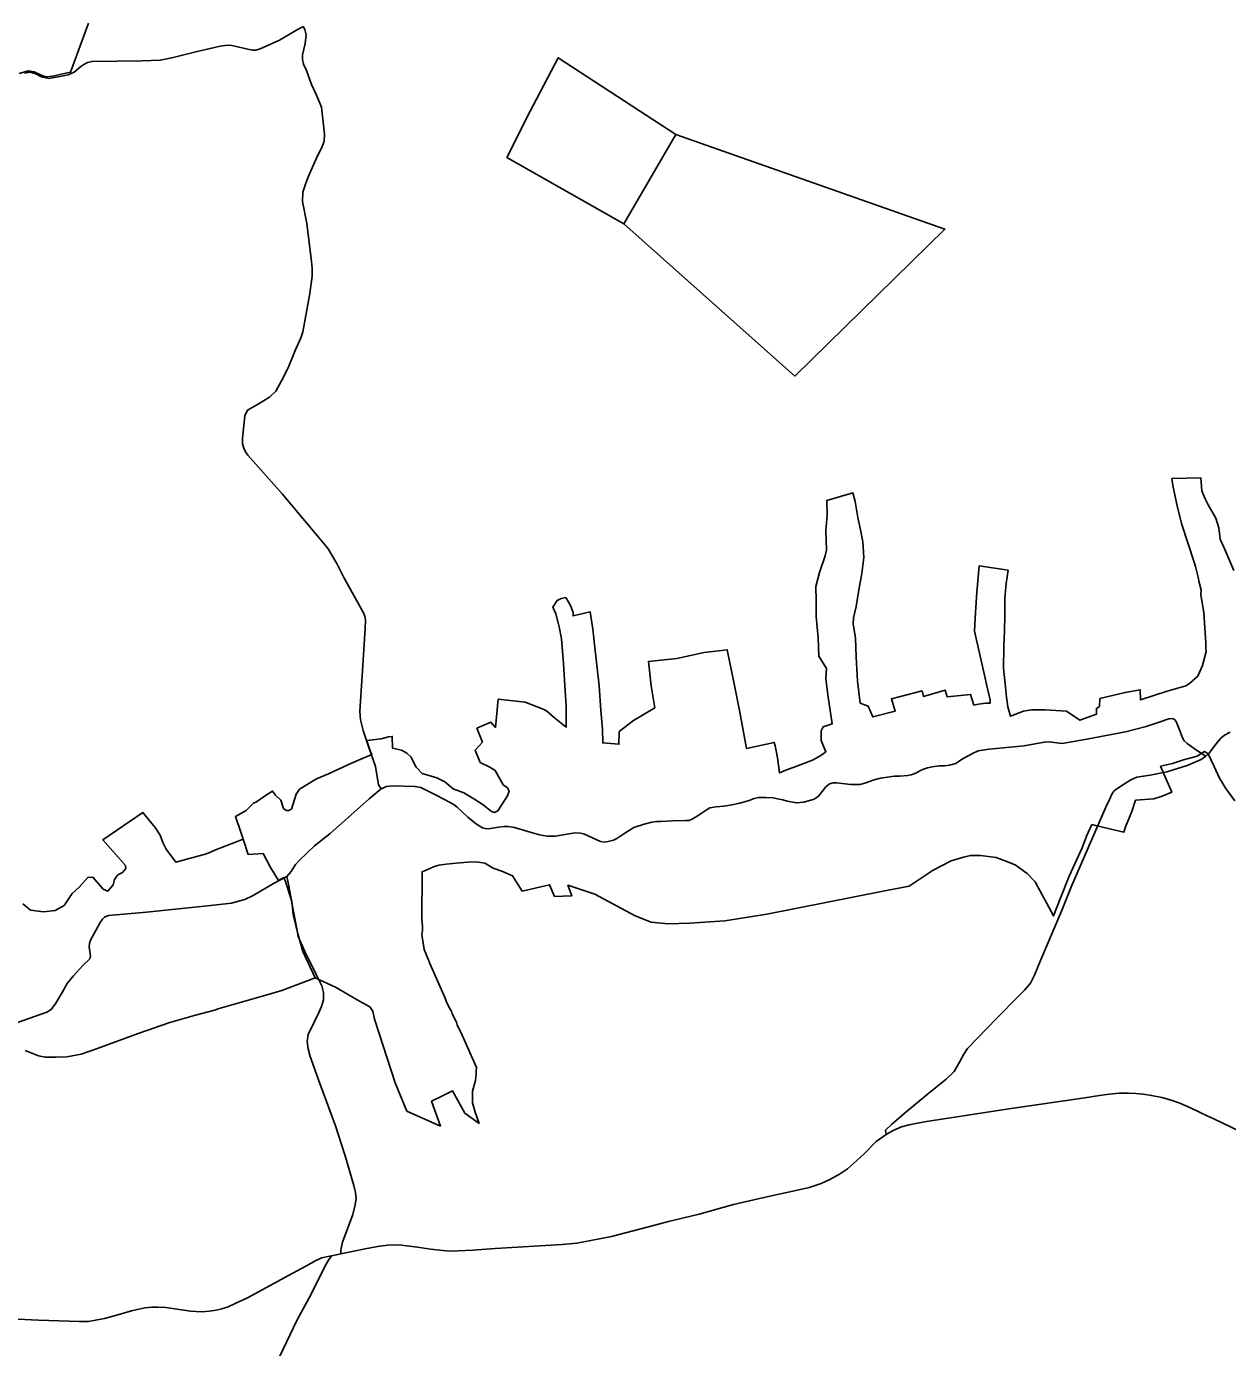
# Model space of a CAD drawing. Extents: x -789162 to -606354, y -1062736 to -945481.
# Drawn here: x -681981 to -677556, y -957594 to -952726 of the extents above; entities that cross this region are included whole.
import ezdxf

# ---------------------------------------------------------------- set-up
doc = ezdxf.new("R2010")
doc.units = 0
for name, color, linetype in [('_SIRSI VZTAHY_OP vodnich zdroju II stupne', 7, 'Continuous'), ('_SIRSI VZTAHY_SILNICE II TRIDY_STAV', 7, 'Continuous'), ('_SIRSI VZTAHY_SILNICE III TRIDY_STAV', 7, 'Continuous')]:
    doc.layers.add(name, color=color, linetype=linetype)

msp = doc.modelspace()

# ---------------------------------------------------------------- linework, layer by layer
at = {"layer": '_SIRSI VZTAHY_OP vodnich zdroju II stupne'}
for points in [[(-681752.4, -952714.1), (-681818.9, -952894.8), (-681846.7, -952900.4), (-681883.2, -952909.2), (-681909.8, -952911.5), (-681928.7, -952904.8), (-681952, -952893.7), (-681974.1, -952889.3), (-682007.4, -952899.3)], [(-677529, -955579.9), (-677562, -955534.6), (-677586, -955495.7), (-677605.5, -955452.8), (-677628, -955406.7), (-677640.7, -955397.7), (-677667.7, -955414.7), (-677718.4, -955428.3), (-677759, -955441.8), (-677802.9, -955451.9), (-677761.6, -955548.1), (-677796.3, -955562.6), (-677828.1, -955572), (-677894.6, -955577.7), (-677909, -955618.5), (-677932, -955675.4), (-677937.8, -955695.6), (-678037.1, -955672.1), (-678055.9, -955666.8), (-678076.2, -955709.7), (-678092, -955752.7), (-678139.3, -955856.7), (-678172.7, -955940.3), (-678196.8, -956003.6), (-678264.4, -955878.5), (-678294.4, -955846.9), (-678338.1, -955815.2), (-678372.6, -955801.6), (-678408.6, -955788.1), (-678465.7, -955780.6), (-678503.3, -955780.6), (-678528.9, -955786.6), (-678573.9, -955800.1), (-678640.1, -955834.8), (-678728.7, -955893.6), (-678818.9, -955911.7), (-679253.8, -955997.1), (-679408.1, -956021.2), (-679536.3, -956030.3), (-679616.4, -956032.3), (-679679.6, -956026.3), (-679738.6, -956003.1), (-679886.9, -955923.8), (-679986.1, -955890.6), (-679971.5, -955929.4), (-680034.9, -955931.9), (-680053.8, -955888.7), (-680154.4, -955912.1), (-680190.1, -955856.3), (-680230, -955838.5), (-680262, -955827.6), (-680292, -955809.1), (-680315, -955805.1), (-680340, -955804.7), (-680398, -955808.7), (-680434, -955813.2), (-680461, -955816.6), (-680478, -955821.5), (-680523, -955840.9), (-680524, -956017), (-680522, -956043.1), (-680522, -956057.1), (-680524, -956072.6), (-680515, -956127.9), (-680498, -956168.9), (-680495, -956179), (-680438, -956306.2), (-680435, -956317.7), (-680421, -956346.5), (-680415, -956354.5), (-680413, -956364.7), (-680397, -956395), (-680394, -956404.8), (-680376, -956443.1), (-680323, -956562.8), (-680324, -956573.2), (-680324, -956585.3), (-680326, -956610.6), (-680338, -956649.6), (-680337, -956692.5), (-680330, -956718.3), (-680328, -956726.6), (-680313, -956768.4), (-680366, -956730.5), (-680411, -956648.7), (-680455, -956670.3), (-680488, -956686.4), (-680456, -956777.9), (-680579.1, -956723.1), (-680623, -956618.5), (-680698.2, -956384.4), (-680704.1, -956354.1), (-680715.9, -956339), (-680762.4, -956312.3), (-680841.7, -956266.8), (-680917, -956232.1), (-680962, -956134.6), (-680971, -956103.5), (-680982, -956064.9), (-680998, -955999), (-681003, -955950.3), (-681026, -955877.1), (-681032, -955862.1), (-681051.7, -955873.6), (-681082.8, -955822.6), (-681108.9, -955773.3), (-681164.4, -955777.1), (-681182.7, -955721.4), (-681191.1, -955695.6), (-681210.1, -955636.8), (-681171.1, -955614.6), (-681144, -955588.5), (-681133, -955583.4), (-681097, -955557.7), (-681074.1, -955543.9), (-681063.1, -955558.1), (-681044, -955576.8), (-681033.4, -955607.8), (-681023.4, -955614.8), (-681013.7, -955614.8), (-681004.6, -955609.8), (-680987, -955555.6), (-680975, -955536.8), (-680912, -955498.1), (-680868, -955480.4), (-680797, -955446.7), (-680758, -955429.4), (-680709, -955409.1), (-680714, -955394.8), (-680721, -955376.5), (-680724, -955365.7), (-680727.1, -955357.7), (-680674, -955351.5), (-680647, -955343.9), (-680633, -955342.5), (-680632, -955385.8), (-680599, -955392.5), (-680579, -955403.7), (-680563, -955418.2), (-680559, -955429.7), (-680545.1, -955456.1), (-680522.5, -955478.3), (-680469.4, -955494.7), (-680439.2, -955509.7), (-680408.2, -955535.2), (-680369, -955550.1), (-680333.1, -955572.5), (-680298.6, -955594.8), (-680268, -955618.3), (-680256.6, -955622.8), (-680244.4, -955616.2), (-680209.1, -955560.9), (-680201.9, -955543.8), (-680208.8, -955531.8), (-680224.6, -955520.4), (-680254, -955467.4), (-680274, -955455.4), (-680309, -955438.3), (-680328, -955392.7), (-680301, -955363.2), (-680321, -955312.3), (-680270, -955290.2), (-680253, -955308.9), (-680242.6, -955205.1), (-680143.8, -955215.8), (-680077, -955241.7), (-680065, -955248.5), (-680036, -955274.3), (-679992, -955308.1), (-679993.1, -955228.9), (-679997.9, -955156.4), (-680002.4, -955074.1), (-680010, -954982.7), (-680018, -954937.9), (-680021, -954928.3), (-680031, -954891), (-680041, -954865.9), (-680026, -954841.9), (-680011, -954834.5), (-679994, -954830.8), (-679976, -954860.1), (-679967, -954885), (-679967.2, -954897.9), (-679903.7, -954883.4), (-679893.9, -954946.6), (-679888.4, -955003.2), (-679879.8, -955079.3), (-679871.2, -955155.5), (-679864.7, -955247.3), (-679859.2, -955315.8), (-679857.5, -955366.2), (-679798.4, -955370.9), (-679797.2, -955324.3), (-679743.9, -955283.5), (-679665.8, -955236.3), (-679679.3, -955155.6), (-679689.6, -955066.5), (-679585.3, -955054.9), (-679484.2, -955032.6), (-679398.9, -955022.7), (-679375.6, -955136.6), (-679353.2, -955252.8), (-679328.3, -955386.3), (-679226.7, -955364.6), (-679223, -955377.1), (-679219, -955394.8), (-679214, -955421.6), (-679206, -955476.6), (-679183, -955466.4), (-679146, -955453.4), (-679085, -955429.2), (-679054, -955412.5), (-679036.2, -955399.6), (-679052.7, -955356.7), (-679052.5, -955321.4), (-679046.1, -955306.7), (-679012.1, -955295.7), (-679028.5, -955188.9), (-679035.3, -955128.2), (-679033.7, -955092.5), (-679062.3, -955045.9), (-679064.4, -954979.3), (-679071, -954900.2), (-679071.2, -954842.3), (-679072.4, -954789.2), (-679059.2, -954737.9), (-679038.2, -954676.7), (-679033.4, -954654.5), (-679036.5, -954584.4), (-679031.4, -954525.8), (-679031.7, -954472.5), (-678936.4, -954444.9), (-678927.4, -954476.5), (-678918.1, -954535.5), (-678908.7, -954580.9), (-678899.2, -954625.6), (-678896.2, -954683.4), (-678903.2, -954741.6), (-678914.8, -954801.9), (-678924.3, -954863.6), (-678934.4, -954905.8), (-678935.5, -954927.1), (-678926, -954979.6), (-678924.5, -955050.3), (-678919, -955139.1), (-678909, -955219.1), (-678879.9, -955230.5), (-678862.4, -955270.5), (-678780.2, -955248.6), (-678794.1, -955204.1), (-678681.5, -955174.4), (-678676.7, -955195.2), (-678596.1, -955172), (-678588.9, -955196), (-678503.1, -955187.7), (-678490.6, -955226.8), (-678474, -955223.4), (-678448, -955220.1), (-678431, -955220.1), (-678431, -955208), (-678443, -955155.3), (-678452, -955116), (-678467, -955046.1), (-678488.2, -954954.2), (-678484.2, -954885.6), (-678480.1, -954810.7), (-678470.6, -954714.1), (-678364.7, -954730.2), (-678371.5, -954779.2), (-678376, -954832.4), (-678376.2, -954897.6), (-678377.9, -954952.4), (-678379.6, -955012.6), (-678381.9, -955090.1), (-678374.7, -955147.9), (-678370.1, -955197), (-678365.1, -955232.6), (-678355.4, -955267.7), (-678307.2, -955248.6), (-678278.1, -955244.7), (-678228.2, -955244.6), (-678149.7, -955249.1), (-678099.7, -955282.6), (-678038.3, -955259.8), (-678039.3, -955238.8), (-678028.2, -955231.6), (-678026, -955203), (-677933.6, -955180), (-677877.8, -955170.8), (-677876.9, -955206.8), (-677779, -955175.9), (-677710, -955156.1), (-677695.9, -955147.8), (-677665.7, -955119.9), (-677648.3, -955080.5), (-677634.9, -955029.9), (-677636, -955017.4), (-677636, -954997.2), (-677643, -954886.6), (-677654, -954818.8), (-677653, -954803.5), (-677662, -954769.6), (-677664, -954755.1), (-677674, -954715.8), (-677679, -954699.6), (-677724, -954561.9), (-677740, -954498.4), (-677757, -954417.5), (-677761, -954391.9), (-677655, -954389.2), (-677651, -954437.7), (-677639, -954466.5), (-677627, -954488.6), (-677599, -954537.9), (-677588, -954574), (-677583, -954615.3), (-677570, -954645.3), (-677533, -954730.6)], [(-681994.2, -955959.3), (-681965.9, -955982.8), (-681917.6, -955988.8), (-681875, -955983.1), (-681842.1, -955965.7), (-681811.9, -955921.6), (-681786.4, -955898.1), (-681754.7, -955861.6), (-681736.1, -955860.8), (-681697.6, -955905.1), (-681680.6, -955912), (-681661.4, -955889.3), (-681656.8, -955869.7), (-681644.4, -955852.4), (-681627.3, -955843.7), (-681614.9, -955828.9), (-681616.4, -955817.6), (-681699.7, -955723.5), (-681552, -955622.8), (-681519, -955663.2), (-681506, -955677.6), (-681488, -955706.6), (-681478, -955733.5), (-681466, -955757.6), (-681430, -955805.9), (-681318, -955774.9), (-681281, -955759.3), (-681211, -955732.4), (-681182.7, -955721.4), (-681164.4, -955777.1), (-681108.9, -955773.3), (-681082.8, -955822.6), (-681051.7, -955873.6), (-681032, -955862.1), (-681026, -955877.1), (-681003, -955950.3), (-680998, -955999), (-680982, -956064.9), (-680971, -956103.5), (-680962, -956134.6), (-680917, -956232.1), (-681040, -956279), (-681090, -956293.2), (-681271, -956344.4), (-681288, -956351.5), (-681357.6, -956369.5), (-681452.6, -956396.8), (-681569, -956436.8), (-681722.6, -956493.1), (-681778.8, -956513.6), (-681832.1, -956522.9), (-681871.3, -956524.6), (-681912.2, -956524.6), (-681936.6, -956518.7), (-681985.6, -956499.1)]]:
    msp.add_lwpolyline(points, dxfattribs=at)
for points in [[(-680125.1, -953038.7), (-680100.8, -952991.8), (-680021.6, -952841.3), (-679588, -953124.5), (-679780.5, -953452.9), (-680210.9, -953208.6)], [(-679780.5, -953452.9), (-679588, -953124.5), (-678597.4, -953473.4), (-679149.5, -954014.6)]]:
    msp.add_lwpolyline(points, close=True, dxfattribs=at)
at = {"layer": '_SIRSI VZTAHY_SILNICE II TRIDY_STAV'}
for points in [[(-677438.7, -956832.9), (-677606.9, -956751.8), (-677628.7, -956741.9), (-677689.8, -956712), (-677732.4, -956693.5), (-677766.8, -956681.6), (-677798.7, -956672.3), (-677835.9, -956665.2), (-677867.1, -956660.4), (-677894.3, -956657.5), (-677920.8, -956656.2), (-677955.2, -956656.7), (-677992.2, -956660.7), (-678027.4, -956666), (-678081.9, -956673.6), (-678362.3, -956714.6), (-678512.8, -956737.7), (-678592.9, -956750.6), (-678665.3, -956761.8), (-678698.4, -956767), (-678729.4, -956772.9), (-678757.2, -956780.7), (-678788.4, -956794), (-678814, -956809.1)], [(-680823.1, -957248.8), (-680774.1, -957239.1), (-680738.6, -957231.9), (-680707.1, -957225.6), (-680679.1, -957220), (-680650, -957217.4), (-680625.1, -957216.3), (-680599.5, -957217.2), (-680540.2, -957224.8), (-680491.8, -957232.2), (-680447, -957236.7), (-680419.3, -957238.5), (-680391.8, -957238), (-680335.9, -957235.1), (-680254.4, -957229.5), (-680171.9, -957224.2), (-680007.2, -957214.7), (-679953.8, -957209.2), (-679901.9, -957200.3), (-679825.1, -957184.8), (-679665.5, -957142.8), (-679615.8, -957129.5), (-679503, -957102.3), (-679375.7, -957067.6), (-679241.9, -957036.7), (-679157.5, -957018.4), (-679097.1, -957004.6), (-679053.2, -956989.3), (-679021.5, -956974.5), (-678986, -956954.9), (-678956.6, -956935.3), (-678933.4, -956916.3), (-678894.7, -956880.3), (-678850.7, -956834.9), (-678814, -956809.1)], [(-682089.8, -957485.7), (-681936.4, -957493), (-681824, -957497), (-681786.4, -957498.4), (-681752, -957497.6), (-681726, -957493.9), (-681693.6, -957487), (-681660.9, -957479), (-681594, -957459.3), (-681566.2, -957453.1), (-681543.2, -957448.1), (-681519.1, -957445.4), (-681496.6, -957445.2), (-681467.8, -957446.2), (-681376.8, -957459.9), (-681355.3, -957461.9), (-681332.9, -957462.1), (-681307.7, -957460), (-681282.3, -957456.3), (-681260.4, -957451.3), (-681238.1, -957443.6), (-681209.5, -957430.6), (-681166.8, -957411), (-681015.2, -957328.4), (-680951.3, -957293.9), (-680912.4, -957272.2), (-680892.5, -957264.2), (-680870.4, -957258.6), (-680857.4, -957256)], [(-680857.4, -957256), (-680823.1, -957248.8)]]:
    msp.add_lwpolyline(points, dxfattribs=at)
at = {"layer": '_SIRSI VZTAHY_SILNICE III TRIDY_STAV'}
for points in [[(-681987.6, -952898.1), (-681967.4, -952894.9), (-681946.1, -952901.1), (-681925, -952912), (-681897.7, -952917.6), (-681851.1, -952909.4), (-681827, -952903.8), (-681804.6, -952895.1), (-681779.9, -952873.9), (-681769.8, -952866.5), (-681756.1, -952859.1), (-681738.7, -952854.6), (-681554.3, -952852.7), (-681487.7, -952850.3), (-681444.7, -952841.6), (-681356.8, -952819.6), (-681267.1, -952799), (-681250, -952796.4), (-681228.5, -952795.6), (-681196.6, -952802.7), (-681159.8, -952811.2), (-681148.6, -952812.9), (-681135.4, -952813.3), (-681119.5, -952808.6), (-681048.6, -952776.5), (-680988.7, -952741.3), (-680961, -952725.9)], [(-680674.1, -955535.4), (-680684.1, -955520.8), (-680695.1, -955452.6), (-680721.2, -955378.8), (-680740.9, -955319.9), (-680749.8, -955281.3), (-680752.8, -955249.1), (-680744.4, -955118.6), (-680732.5, -954944.3), (-680731.5, -954913.1), (-680734.4, -954899.3), (-680739.1, -954887.4), (-680811.9, -954756.4), (-680837.8, -954704.8), (-680857.2, -954671.5), (-680869.6, -954651.4), (-680884.9, -954631), (-681039.2, -954448.9), (-681165.4, -954305.6), (-681173.9, -954293.6), (-681180.2, -954280.2), (-681184.7, -954263.8), (-681184.7, -954243.6), (-681176.4, -954160.3), (-681166.3, -954140.1), (-681130, -954119.3), (-681084.8, -954091.9), (-681062.2, -954070.5), (-681041.3, -954032.4), (-681016.3, -953983.6), (-680990.4, -953920.2), (-680969.6, -953873.5), (-680962.5, -953851.8), (-680956.8, -953817.6), (-680937.3, -953710), (-680928.3, -953645.7), (-680928.1, -953616.9), (-680930.2, -953592.3), (-680947.9, -953452.7), (-680964.1, -953371.4), (-680962.5, -953336.7), (-680952.4, -953307.7), (-680941.4, -953277.4), (-680913.4, -953213.7), (-680890.8, -953168.5), (-680883.7, -953148.3), (-680883.1, -953123.4), (-680894.4, -953023.4), (-680912.7, -952979.8), (-680930.8, -952939.6), (-680949.6, -952888.9), (-680960.1, -952864.9), (-680963.8, -952847.5), (-680963.3, -952831.1), (-680953.9, -952788.9), (-680950.9, -952757.1), (-680955.3, -952737.3), (-680961, -952725.9)], [(-680674.1, -955535.4), (-680653.9, -955526.7), (-680632.6, -955524.5), (-680549.8, -955526.4), (-680528.1, -955530.6), (-680470.9, -955558.2), (-680419.7, -955586.2), (-680405.7, -955594.2), (-680393.7, -955602.6), (-680354.6, -955640.1), (-680322.9, -955665.1), (-680300.9, -955679.1), (-680285.7, -955682.8), (-680270.8, -955681.2), (-680242.3, -955676.8), (-680221.2, -955674.2), (-680206.6, -955673.8), (-680182.7, -955677.5), (-680125.1, -955694.9), (-680090.5, -955705), (-680063.3, -955710), (-680032.8, -955709.7), (-679959.4, -955697.6), (-679939.9, -955698.2), (-679924.9, -955702.6), (-679865.6, -955729.7), (-679852.1, -955731.6), (-679837.8, -955729.4), (-679818.7, -955724.2), (-679805.4, -955718.4), (-679779.9, -955700.8), (-679743.1, -955677.4), (-679705.1, -955665), (-679676.6, -955658.6), (-679660.3, -955655.9), (-679644, -955655.6), (-679600.9, -955653.5), (-679552.3, -955652.6), (-679540.9, -955651.9), (-679528.5, -955647.3), (-679509.8, -955635.9), (-679491.5, -955623.2), (-679473.4, -955611.3), (-679463.4, -955605.9), (-679455.7, -955604.3), (-679440.6, -955601.1), (-679411.9, -955598.9), (-679388.9, -955595.6), (-679352.7, -955588.4), (-679318.6, -955577.9), (-679300.2, -955571), (-679283.1, -955567.2), (-679257.3, -955567.4), (-679230.1, -955568.8), (-679213.6, -955572.5), (-679194.1, -955576.5), (-679178.5, -955581.1), (-679144.1, -955587.2), (-679117.1, -955585.1), (-679079, -955574), (-679062.9, -955561.8), (-679035.6, -955527.4), (-679022.7, -955517.5), (-679008.8, -955513.5), (-678995.3, -955512.9), (-678945.6, -955519.3), (-678910.8, -955519.2), (-678892.5, -955514.9), (-678858.4, -955502.5), (-678834.3, -955496.3), (-678782.8, -955489.1), (-678762.9, -955488.1), (-678734.8, -955486.6), (-678721.5, -955484), (-678704.4, -955477.1), (-678687.1, -955468.3), (-678675.7, -955463), (-678661.8, -955458.5), (-678644.7, -955454.7), (-678617.9, -955450.6), (-678598.9, -955450.1), (-678580.5, -955448), (-678556.9, -955441.4), (-678536.1, -955427.6), (-678512.1, -955414.3), (-678495.7, -955404.8), (-678474.9, -955395.9), (-678434.8, -955389.6), (-678305.6, -955377.1), (-678271.7, -955371.2), (-678230.9, -955363.1), (-678213.3, -955362.1), (-678165.4, -955368.7), (-678074.3, -955352.5), (-677931.6, -955325.3), (-677855.4, -955305.1), (-677811.7, -955290.7), (-677772, -955276.9), (-677761.4, -955275.8), (-677752.6, -955278.7), (-677745.1, -955287), (-677732.7, -955317.4), (-677722.1, -955347.4), (-677715.4, -955358.8), (-677705, -955367.7), (-677671, -955392.4), (-677652.9, -955404.4), (-677635.7, -955414.6)], [(-677635.7, -955414.6), (-677625.3, -955405.4), (-677598.3, -955370.1), (-677580.5, -955348.9), (-677567.4, -955337.8), (-677545.8, -955326.3)], [(-678814, -956809.1), (-678815.5, -956792.7), (-678794.1, -956772.2), (-678748.6, -956733.2), (-678662.5, -956661.2), (-678592.4, -956605.1), (-678563, -956576.8), (-678543.1, -956542.4), (-678527.4, -956512.9), (-678513.6, -956492.5), (-678406.5, -956381), (-678328.1, -956301.6), (-678304.2, -956276.7), (-678281.6, -956251.1), (-678267.8, -956222.2), (-678245.2, -956167.4), (-678167.3, -955986.5), (-678130.7, -955893.6), (-678004.5, -955602.8), (-677990, -955572.2), (-677980.8, -955552.7), (-677973.5, -955543.2), (-677967.5, -955538), (-677939.7, -955519), (-677912.2, -955502.3), (-677889.7, -955492.5), (-677841.7, -955485.1), (-677779.7, -955472.5), (-677705.2, -955449.5), (-677652.8, -955427.8), (-677635.7, -955414.6)], [(-681021.5, -955857.8), (-681006, -955840.4), (-680990.1, -955814.8), (-680976.7, -955799.4), (-680919.2, -955745.6), (-680861.6, -955699.4), (-680718.4, -955571.9), (-680674.1, -955535.4)], [(-682034.3, -956404), (-681905.2, -956358.8), (-681889.6, -956348.7), (-681872.1, -956325.4), (-681849.3, -956285.6), (-681830.3, -956252.7), (-681808.1, -956225.2), (-681771.8, -956185.7), (-681747.7, -956161.4), (-681745.1, -956151.8), (-681749.1, -956118), (-681748.1, -956105.9), (-681744.6, -956093.1), (-681709.4, -956028.5), (-681700.1, -956015.1), (-681693.6, -956008.1), (-681678.9, -956002.6), (-681537.9, -955990), (-681408.8, -955975.9), (-681313.4, -955966.4), (-681258.8, -955960.3), (-681225, -955956.9), (-681194.2, -955948.6), (-681176.1, -955943.6), (-681145.4, -955928.6), (-681070.5, -955884.5), (-681021.5, -955857.8)], [(-680823.1, -957248.8), (-680822.6, -957233.8), (-680815.9, -957205.8), (-680779, -957104.5), (-680769.4, -957067.8), (-680765.7, -957044.4), (-680768.3, -957023.2), (-680774.7, -956997.3), (-680806.8, -956887.3), (-680842.4, -956777.7), (-680900.1, -956621), (-680936, -956521.2), (-680943.5, -956493), (-680947.2, -956466), (-680942.4, -956441.1), (-680920.2, -956393.2), (-680903.7, -956359.9), (-680894.4, -956337.9), (-680887, -956313.2), (-680886.9, -956285.4), (-680893.1, -956261.3), (-680912.3, -956222.3), (-680954.9, -956134.9), (-680969.3, -956104.6), (-680979.4, -956080.1), (-680984.7, -956051.3), (-681001.8, -955961.8), (-681014.4, -955893.1), (-681021.5, -955857.8)], [(-681048.1, -957627.8), (-680983.3, -957491.7), (-680932.1, -957397.2), (-680880.2, -957293.6), (-680867.5, -957272.1), (-680857.4, -957256)]]:
    msp.add_lwpolyline(points, dxfattribs=at)

doc.saveas('drawing.dxf')
